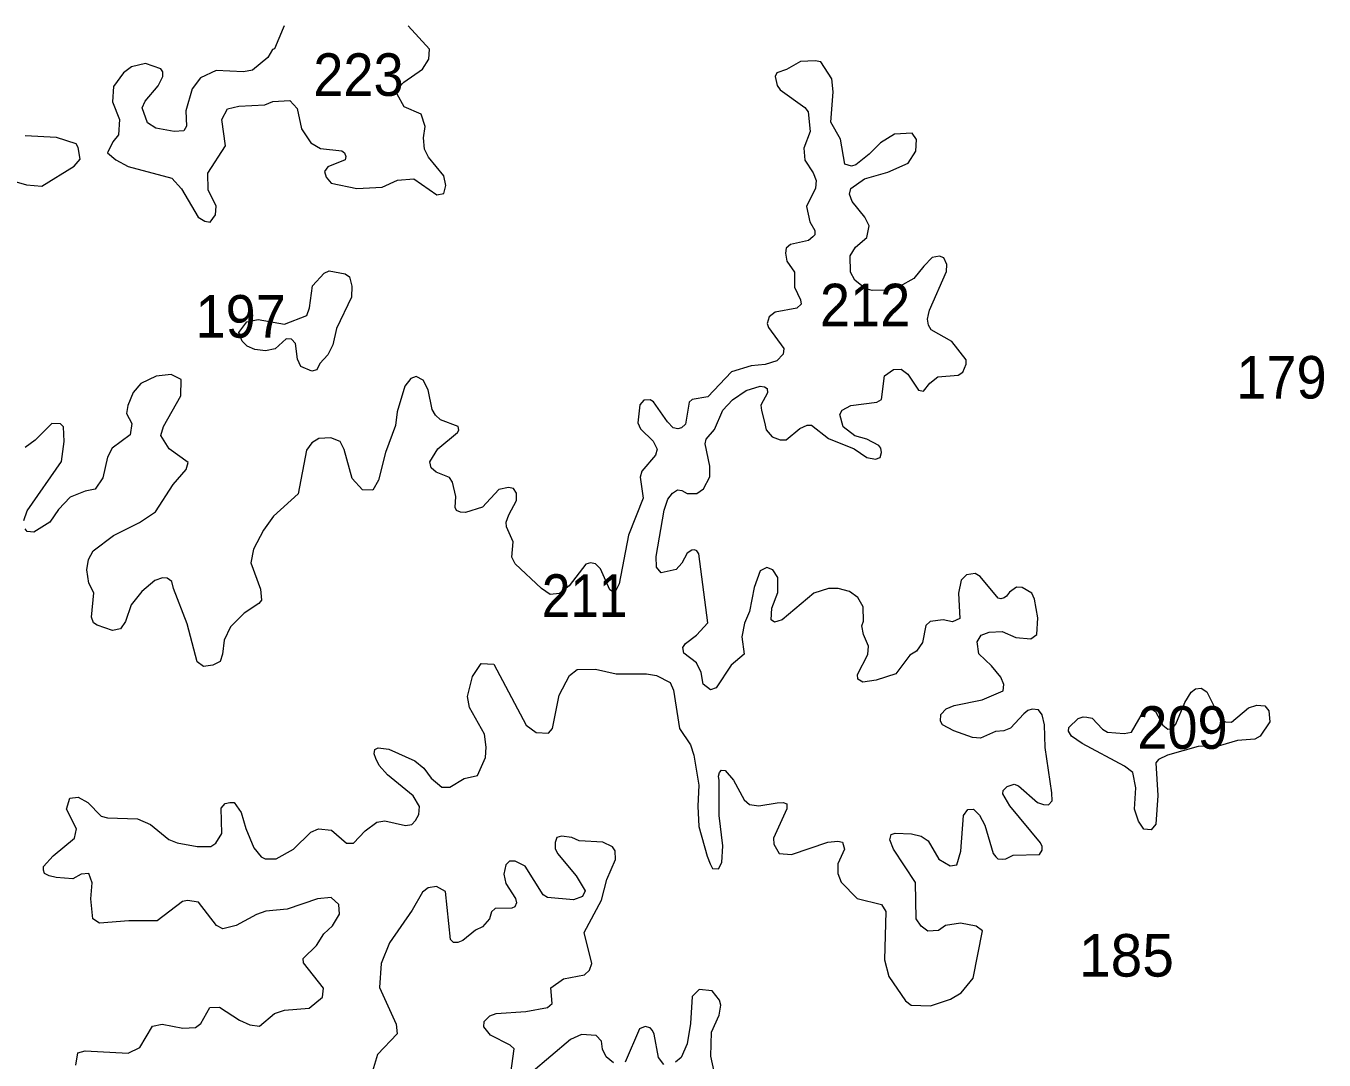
# Model space of a CAD drawing. Extents: x 499.9 to 555.3, y 9281.5 to 9336.8.
# Drawn here: x 513.527 to 518.403, y 9332.901 to 9336.786 of the extents above; entities that cross this region are included whole.
import ezdxf

# ---------------------------------------------------------------- set-up
doc = ezdxf.new("R2010")
doc.units = 0
doc.header["$LTSCALE"] = 0.064
doc.layers.add('2', color=7, linetype='Continuous', lineweight=13)
doc.layers.add('21', color=7, linetype='Continuous')

msp = doc.modelspace()

# ---------------------------------------------------------------- linework, layer by layer
at = {"layer": '2'}
for points in [[(514.4968, 9336.7863), (514.4936, 9336.7786), (514.4607, 9336.6999), (514.4538, 9336.6981), (514.4355, 9336.6676), (514.3785, 9336.6198), (514.3449, 9336.6142), (514.2413, 9336.6189), (514.1825, 9336.5908), (514.1514, 9336.5498), (514.1278, 9336.4669), (514.1306, 9336.4097), (514.1209, 9336.3925), (514.0837, 9336.3899), (514.0147, 9336.4028), (513.9839, 9336.422), (513.964, 9336.4782), (513.9747, 9336.5037), (514.024, 9336.5618), (514.0414, 9336.5967), (514.0414, 9336.6141), (514.0334, 9336.6254), (513.9764, 9336.6458), (513.9235, 9336.6327), (513.8932, 9336.6104), (513.8558, 9336.559), (513.8523, 9336.501), (513.8791, 9336.4344), (513.8743, 9336.3772), (513.8535, 9336.3509), (513.8341, 9336.3099), (513.8651, 9336.2833), (513.9118, 9336.2588), (514.075, 9336.2145), (514.112, 9336.1742), (514.1735, 9336.0674), (514.1993, 9336.0526), (514.2191, 9336.0496), (514.2388, 9336.0764), (514.2419, 9336.1089), (514.212, 9336.171), (514.2105, 9336.2331), (514.2769, 9336.3358), (514.2629, 9336.4346), (514.284, 9336.4752), (514.3273, 9336.4853), (514.4239, 9336.49), (514.4547, 9336.5029), (514.518, 9336.5068), (514.5458, 9336.4759), (514.5628, 9336.3994), (514.5969, 9336.3474), (514.633, 9336.3263), (514.7139, 9336.3165), (514.7234, 9336.309), (514.7282, 9336.2955), (514.7267, 9336.283), (514.6615, 9336.2574), (514.6486, 9336.2392), (514.6543, 9336.2188), (514.6731, 9336.196), (514.7706, 9336.1752), (514.8652, 9336.1801), (514.9234, 9336.2071), (514.9838, 9336.2116), (515.0699, 9336.1519), (515.0966, 9336.1562), (515.1047, 9336.1863), (515.0966, 9336.2236), (515.0391, 9336.2929), (515.0238, 9336.3231), (515.0205, 9336.3662), (515.0267, 9336.4089), (515.0121, 9336.4548), (514.9477, 9336.4825), (514.9218, 9336.5305), (514.9264, 9336.5537), (514.9462, 9336.5745), (515.0167, 9336.6234), (515.0399, 9336.6619), (515.0432, 9336.6987), (514.963, 9336.7862)], [(516.7307, 9335.21), (516.6859, 9335.2339), (516.6406, 9335.2463), (516.5968, 9335.2803), (516.5836, 9335.3269), (516.5932, 9335.3425), (516.6256, 9335.3602), (516.7236, 9335.3724), (516.7406, 9335.3826), (516.7517, 9335.4714), (516.7856, 9335.4951), (516.815, 9335.4967), (516.8395, 9335.4777), (516.8798, 9335.4185), (516.8978, 9335.4146), (516.9221, 9335.4439), (516.9527, 9335.468), (517.0288, 9335.4741), (517.0464, 9335.486), (517.0592, 9335.5159), (517.059, 9335.532), (517.0052, 9335.6006), (516.9271, 9335.6442), (516.9172, 9335.6617), (516.9133, 9335.685), (516.9169, 9335.7026), (516.9205, 9335.7185), (516.9844, 9335.8638), (516.9858, 9335.8901), (516.9747, 9335.9152), (516.9583, 9335.9217), (516.9315, 9335.9167), (516.9002, 9335.8837), (516.862, 9335.8376), (516.8086, 9335.8072), (516.7546, 9335.7941), (516.7058, 9335.7925), (516.6796, 9335.8003), (516.6401, 9335.831), (516.6245, 9335.8608), (516.6235, 9335.9223), (516.6432, 9335.9552), (516.6854, 9335.9913), (516.6946, 9336.0357), (516.6774, 9336.0678), (516.6309, 9336.1263), (516.6201, 9336.1542), (516.6258, 9336.1753), (516.6764, 9336.2118), (516.7641, 9336.2368), (516.8411, 9336.2706), (516.8694, 9336.316), (516.8726, 9336.3601), (516.8562, 9336.3833), (516.7891, 9336.3802), (516.7368, 9336.3472), (516.6948, 9336.304), (516.6439, 9336.2643), (516.628, 9336.2597), (516.6032, 9336.2675), (516.5864, 9336.3612), (516.5502, 9336.425), (516.5595, 9336.5387), (516.5544, 9336.5873), (516.5125, 9336.6509), (516.4919, 9336.6556), (516.4366, 9336.6529), (516.3844, 9336.6224), (516.3476, 9336.6103), (516.3417, 9336.5967), (516.3482, 9336.562), (516.3606, 9336.5462), (516.4523, 9336.4804), (516.4654, 9336.4638), (516.4733, 9336.3901), (516.4485, 9336.3271), (516.453, 9336.2824), (516.4843, 9336.2346), (516.4956, 9336.2052), (516.4925, 9336.1767), (516.4594, 9336.1079), (516.4717, 9336.05), (516.4903, 9336.0183), (516.4899, 9336.002), (516.4822, 9335.9934), (516.4662, 9335.9808), (516.399, 9335.9648), (516.3829, 9335.9519), (516.3806, 9335.933), (516.3856, 9335.9032), (516.4143, 9335.8613), (516.4134, 9335.8043), (516.4368, 9335.7567), (516.4383, 9335.7413), (516.4229, 9335.726)], [(513.4512, 9336.2115), (513.5293, 9336.1891), (513.5873, 9336.1847), (513.7089, 9336.2594), (513.7312, 9336.2862), (513.724, 9336.3296), (513.7153, 9336.3428), (513.6422, 9336.3675), (513.5245, 9336.374)], [(516.4229, 9335.726), (516.3418, 9335.711), (516.3184, 9335.6933), (516.3115, 9335.6689), (516.3157, 9335.6528), (516.3743, 9335.574)], [(516.3743, 9335.574), (516.3718, 9335.5528), (516.3475, 9335.5282), (516.3033, 9335.5147), (516.2515, 9335.5095), (516.1774, 9335.4864), (516.0878, 9335.3929), (516.0294, 9335.3833), (516.018, 9335.3732), (516.0043, 9335.2902), (515.9898, 9335.2758), (515.9754, 9335.2721), (515.9581, 9335.2758), (515.9368, 9335.2988), (515.8846, 9335.3742), (515.8722, 9335.3815), (515.8484, 9335.3804), (515.8327, 9335.3622), (515.8249, 9335.295), (515.836, 9335.2721), (515.883, 9335.2263), (515.8986, 9335.1962), (515.8921, 9335.1734), (515.8404, 9335.1139), (515.8342, 9335.0911), (515.846, 9335.0124), (515.7902, 9334.8728), (515.7557, 9334.6908), (515.7425, 9334.6657), (515.7338, 9334.6594), (515.7198, 9334.6672), (515.6855, 9334.7471), (515.6664, 9334.765), (515.6482, 9334.769), (515.6296, 9334.7641), (515.5673, 9334.6833), (515.5313, 9334.6537), (515.4957, 9334.6508), (515.463, 9334.6726), (515.3643, 9334.7651), (515.3519, 9334.7904), (515.3577, 9334.8476), (515.3318, 9334.9043), (515.3313, 9334.9224), (515.341, 9334.9495), (515.3696, 9335.0029), (515.37, 9335.0304), (515.359, 9335.0487), (515.3394, 9335.0523), (515.304, 9335.0446), (515.2421, 9334.9788), (515.1781, 9334.9578), (515.1591, 9334.9597), (515.1448, 9334.9654), (515.1391, 9334.9766), (515.1413, 9335.0179), (515.1299, 9335.0725), (515.1183, 9335.0897), (515.0679, 9335.1094), (515.0493, 9335.1267), (515.0443, 9335.1481), (515.0743, 9335.1973), (515.1486, 9335.2585), (515.1532, 9335.2677), (515.151, 9335.2811), (515.0839, 9335.3062), (515.0654, 9335.3238), (515.0532, 9335.3458), (515.0378, 9335.419), (515.0196, 9335.4555), (514.9925, 9335.4687), (514.9723, 9335.4623), (514.95, 9335.433), (514.922, 9335.337), (514.9151, 9335.2846), (514.8773, 9335.1834), (514.8519, 9335.0793), (514.8307, 9335.0424), (514.7915, 9335.0429), (514.7528, 9335.0865), (514.723, 9335.1954), (514.7077, 9335.225), (514.673, 9335.2389), (514.6267, 9335.2359), (514.6009, 9335.2202), (514.5811, 9335.1922), (514.5494, 9335.0284), (514.4571, 9334.9447), (514.4189, 9334.8922), (514.3824, 9334.8206), (514.3716, 9334.7689), (514.4085, 9334.6697), (514.4118, 9334.6292), (514.4021, 9334.6164), (514.3467, 9334.5796)], [(514.2292, 9334.3849), (514.1936, 9334.38), (514.17, 9334.3974), (514.1323, 9334.5404), (514.0813, 9334.6725), (514.0749, 9334.6995), (514.0583, 9334.712), (514.0397, 9334.7133), (514.0116, 9334.7025), (513.9621, 9334.6612), (513.9225, 9334.612), (513.9007, 9334.5485), (513.8825, 9334.5206), (513.8523, 9334.5152), (513.795, 9334.5347), (513.7807, 9334.5439), (513.7737, 9334.5648), (513.7822, 9334.6569), (513.7633, 9334.6933), (513.7554, 9334.7434), (513.7623, 9334.7818), (513.7793, 9334.8141), (513.8561, 9334.8719), (513.9534, 9334.9205), (514.0141, 9334.9603), (514.0802, 9335.0639), (514.129, 9335.1199), (514.1363, 9335.1456), (514.0657, 9335.1979), (514.0338, 9335.2482), (514.0434, 9335.282), (514.109, 9335.3971), (514.1099, 9335.4586), (514.0727, 9335.4762), (514.0168, 9335.47), (513.9591, 9335.4435), (513.9301, 9335.4096), (513.9098, 9335.3603), (513.9052, 9335.3299), (513.9251, 9335.2921), (513.9189, 9335.25), (513.8505, 9335.2002), (513.833, 9335.1668), (513.8157, 9335.0888), (513.7869, 9335.0456), (513.7497, 9335.0383), (513.6932, 9335.0162), (513.6491, 9334.9692), (513.617, 9334.9215), (513.5569, 9334.8847), (513.5314, 9334.8868), (513.5247, 9334.8971)], [(517.0403, 9334.7043), (517.0296, 9334.6552), (517.0343, 9334.5604), (517.0067, 9334.5471), (516.9717, 9334.5546), (516.9229, 9334.549), (516.9077, 9334.5341), (516.8948, 9334.4699), (516.8718, 9334.4377), (516.8473, 9334.4221), (516.7941, 9334.352), (516.7209, 9334.3289), (516.6707, 9334.3209), (516.6522, 9334.3325), (516.6504, 9334.3496), (516.6897, 9334.4242), (516.6916, 9334.4561), (516.6725, 9334.5), (516.6665, 9334.5324), (516.6728, 9334.5505), (516.6723, 9334.604), (516.6521, 9334.6385), (516.6208, 9334.6615), (516.5778, 9334.6723), (516.5413, 9334.6723), (516.4864, 9334.6549), (516.3669, 9334.555), (516.3511, 9334.5505), (516.3388, 9334.5467), (516.3264, 9334.5553), (516.3291, 9334.5984), (516.3507, 9334.6575), (516.351, 9334.714), (516.333, 9334.743), (516.31, 9334.7514), (516.2855, 9334.7388), (516.2621, 9334.6763), (516.2445, 9334.5858), (516.2264, 9334.5419), (516.2159, 9334.4908), (516.2248, 9334.4262), (516.176, 9334.3844), (516.1194, 9334.2998), (516.098, 9334.2925), (516.0711, 9334.313), (516.0631, 9334.3568), (516.046, 9334.3929), (515.9988, 9334.4297), (515.995, 9334.4506), (516.0047, 9334.4662), (516.0454, 9334.4975), (516.088, 9334.5438), (516.0547, 9334.8029), (516.0476, 9334.8144), (516.0385, 9334.8183), (516.028, 9334.8172), (516.0109, 9334.806), (515.9908, 9334.7675), (515.9688, 9334.7437), (515.9136, 9334.7317), (515.8957, 9334.7523), (515.8945, 9334.7927), (515.9245, 9334.967), (515.9375, 9335.0083), (515.9559, 9335.0313), (515.974, 9335.0437), (515.9906, 9335.0415), (516.0105, 9335.0293), (516.0473, 9335.0291), (516.0724, 9335.0467), (516.0963, 9335.0929), (516.0962, 9335.1325), (516.0779, 9335.2159), (516.0815, 9335.2339), (516.1132, 9335.2701), (516.1443, 9335.3425), (516.1814, 9335.3813), (516.2326, 9335.4168), (516.2854, 9335.4331), (516.3011, 9335.4308), (516.3107, 9335.4245), (516.3124, 9335.4082), (516.2875, 9335.3618), (516.2893, 9335.3419), (516.3014, 9335.298), (516.3079, 9335.269), (516.3296, 9335.2422), (516.3606, 9335.2313), (516.3821, 9335.2313), (516.4338, 9335.274), (516.4617, 9335.2865), (516.4777, 9335.2868), (516.5412, 9335.2357), (516.6377, 9335.197), (516.6853, 9335.1645)], [(513.5197, 9334.9284), (513.5314, 9334.9644), (513.6611, 9335.1502), (513.6708, 9335.2248), (513.6678, 9335.2806), (513.6571, 9335.2915), (513.6243, 9335.2928), (513.5617, 9335.2301), (513.5243, 9335.202)], [(516.6853, 9335.1645), (516.7175, 9335.1583), (516.7355, 9335.1644), (516.741, 9335.1831), (516.7386, 9335.2), (516.7307, 9335.21)], [(517.1894, 9334.634), (517.1783, 9334.636), (517.1117, 9334.7184), (517.0918, 9334.7295), (517.0604, 9334.7244), (517.0403, 9334.7043)], [(516.7568, 9333.4588), (516.7521, 9333.2775), (516.768, 9333.2156), (516.8312, 9333.123), (516.8523, 9333.1076), (516.9247, 9333.1051), (516.9997, 9333.1301), (517.0397, 9333.154), (517.0845, 9333.2085), (517.1195, 9333.3866), (517.0961, 9333.4038), (517.0367, 9333.4152), (516.9815, 9333.407), (516.9542, 9333.3884), (516.9145, 9333.3853), (516.8896, 9333.4037), (516.8704, 9333.4321), (516.8679, 9333.568), (516.786, 9333.6937), (516.7724, 9333.7287), (516.7769, 9333.7479), (516.7916, 9333.7529), (516.853, 9333.7514), (516.8893, 9333.7422), (516.9153, 9333.7251), (516.9557, 9333.6561), (516.9986, 9333.6311), (517.0233, 9333.6348), (517.0387, 9333.686), (517.0484, 9333.8194), (517.0653, 9333.8426), (517.0864, 9333.8433), (517.1081, 9333.8215), (517.1289, 9333.7836), (517.1598, 9333.6765), (517.1695, 9333.6642), (517.1776, 9333.6576), (517.1943, 9333.6553), (517.2072, 9333.6574), (517.2345, 9333.6713), (517.3334, 9333.6728), (517.3435, 9333.6892), (517.344, 9333.7031), (517.3383, 9333.7174), (517.2223, 9333.8563), (517.1967, 9333.9008), (517.1976, 9333.9141), (517.2122, 9333.929), (517.2384, 9333.9372), (517.2557, 9333.9312), (517.3271, 9333.8689), (517.3489, 9333.8606), (517.3678, 9333.8597), (517.3818, 9333.8747), (517.3802, 9333.9055), (517.3548, 9334.0754), (517.3531, 9334.1606), (517.3435, 9334.1975), (517.33, 9334.2165), (517.3071, 9334.2198), (517.2898, 9334.2143), (517.2757, 9334.202), (517.2251, 9334.1474), (517.2003, 9334.1384), (517.1693, 9334.1356), (517.1129, 9334.1105), (517.0822, 9334.1133), (517.0128, 9334.1381), (516.9702, 9334.1606), (516.9622, 9334.1741), (516.964, 9334.1998), (516.9829, 9334.2211), (517.0139, 9334.2333), (517.1188, 9334.2542), (517.1974, 9334.2877), (517.2005, 9334.312), (517.1884, 9334.3392), (517.1536, 9334.3824), (517.1057, 9334.4278), (517.0993, 9334.472), (517.1147, 9334.4968), (517.1453, 9334.5088), (517.1935, 9334.5115), (517.2456, 9334.4881), (517.3017, 9334.4837), (517.324, 9334.5), (517.3282, 9334.5627), (517.3156, 9334.6321), (517.3054, 9334.6554), (517.2692, 9334.6766), (517.2478, 9334.6772), (517.2217, 9334.6596), (517.2102, 9334.644), (517.2012, 9334.6375), (517.1894, 9334.634)], [(514.3467, 9334.5796), (514.2955, 9334.5287), (514.272, 9334.4786), (514.2659, 9334.4259), (514.2562, 9334.3991), (514.2292, 9334.3849)], [(514.2599, 9333.8474), (514.276, 9333.8649), (514.2935, 9333.8682), (514.3099, 9333.8686), (514.3356, 9333.8312), (514.3526, 9333.7716), (514.3831, 9333.6986), (514.411, 9333.6652), (514.4254, 9333.6574), (514.4666, 9333.6574), (514.5318, 9333.6938), (514.5972, 9333.7572), (514.6259, 9333.7699), (514.6745, 9333.7654), (514.7314, 9333.7163), (514.7571, 9333.7162), (514.8015, 9333.7627), (514.8455, 9333.7953), (514.875, 9333.8), (514.9523, 9333.7826), (514.9763, 9333.7866), (514.9902, 9333.8005), (515.0035, 9333.8238), (515.0057, 9333.8536), (514.9817, 9333.8932), (514.8852, 9333.9723), (514.8539, 9334.0083), (514.8411, 9334.0338), (514.835, 9334.0521), (514.8371, 9334.0676), (514.85, 9334.0746), (514.8899, 9334.0691), (514.9879, 9334.0252), (515.0214, 9333.9982), (515.0497, 9333.9606), (515.0891, 9333.9264), (515.119, 9333.9265), (515.1726, 9333.9591), (515.2233, 9333.9707), (515.2527, 9334.0375), (515.2559, 9334.0765), (515.2501, 9334.1256), (515.1938, 9334.2255), (515.186, 9334.2668), (515.2049, 9334.3424), (515.2373, 9334.3904), (515.2849, 9334.3884), (515.4055, 9334.159), (515.4442, 9334.1322), (515.4903, 9334.129), (515.5052, 9334.1469), (515.5305, 9334.2716), (515.5692, 9334.3456), (515.5977, 9334.3679), (515.6659, 9334.3701), (515.7438, 9334.3527), (515.8584, 9334.3525), (515.8958, 9334.3461), (515.9466, 9334.319), (515.9591, 9334.2913), (515.9817, 9334.1464), (516.0227, 9334.086), (516.0359, 9334.0464), (516.0548, 9333.9333), (516.0503, 9333.8554), (516.0551, 9333.779), (516.0863, 9333.6668), (516.0971, 9333.6381), (516.106, 9333.6213), (516.1285, 9333.6198), (516.1414, 9333.6439), (516.1441, 9333.7058), (516.1314, 9333.8204), (516.1314, 9333.9517), (516.1285, 9333.9674), (516.132, 9333.9811), (516.1402, 9333.9896), (516.1538, 9333.9887), (516.1853, 9333.9531), (516.2244, 9333.8783), (516.2454, 9333.8614), (516.2796, 9333.8562), (516.3488, 9333.8681), (516.3713, 9333.8688), (516.3852, 9333.8635), (516.3846, 9333.8446), (516.3353, 9333.7352), (516.3357, 9333.7123), (516.3561, 9333.6767), (516.402, 9333.6732), (516.5396, 9333.7193), (516.5763, 9333.7239), (516.5946, 9333.7199), (516.6019, 9333.694), (516.5771, 9333.6379)], [(513.7141, 9332.8821), (513.7218, 9332.9286), (513.7493, 9332.9362), (513.9111, 9332.9273), (513.9547, 9332.948), (514.0032, 9333.029), (514.0395, 9333.0364), (514.1166, 9333.0206), (514.1646, 9333.0229), (514.1837, 9333.0388), (514.2185, 9333.0985), (514.254, 9333.0996), (514.3297, 9333.051), (514.368, 9333.0334), (514.4044, 9333.0287), (514.461, 9333.0764), (514.4985, 9333.0888), (514.5913, 9333.0959), (514.6409, 9333.1378), (514.6446, 9333.1709), (514.5692, 9333.2666), (514.5686, 9333.2824), (514.6187, 9333.3319), (514.6461, 9333.3747), (514.6792, 9333.4057), (514.705, 9333.4487), (514.702, 9333.4858), (514.6736, 9333.5119), (514.6227, 9333.5074), (514.5088, 9333.4679), (514.4286, 9333.4603), (514.3928, 9333.4482), (514.3163, 9333.407), (514.2671, 9333.3945), (514.2427, 9333.407), (514.1748, 9333.4938), (514.1342, 9333.501), (514.1147, 9333.4972), (514.0202, 9333.4247), (513.9141, 9333.4244), (513.8041, 9333.4156), (513.7788, 9333.4315), (513.7711, 9333.5074), (513.7755, 9333.5664), (513.763, 9333.6021), (513.7346, 9333.5996), (513.7035, 9333.5825), (513.6407, 9333.5869), (513.6139, 9333.5931), (513.5974, 9333.6021), (513.5928, 9333.6145), (513.593, 9333.6278), (513.6294, 9333.6681), (513.7092, 9333.7342), (513.7167, 9333.7701), (513.6791, 9333.844), (513.6925, 9333.8852), (513.7233, 9333.8893), (513.7592, 9333.8692), (513.8101, 9333.8171), (513.8332, 9333.8114), (513.9463, 9333.8076), (513.9955, 9333.7859), (514.0639, 9333.7297), (514.095, 9333.7175)], [(514.095, 9333.7175), (514.1707, 9333.7033), (514.2215, 9333.7035), (514.2405, 9333.7162), (514.2627, 9333.752), (514.2599, 9333.8474)], [(515.3488, 9332.8514), (515.3604, 9332.9429), (515.346, 9332.9572), (515.2721, 9332.9952), (515.2471, 9333.0263), (515.2485, 9333.0465), (515.2695, 9333.0668), (515.2936, 9333.0759), (515.4043, 9333.0836), (515.4857, 9333.099), (515.5041, 9333.1137), (515.4983, 9333.1726), (515.5458, 9333.2066), (515.6252, 9333.2213), (515.6441, 9333.2386), (515.6531, 9333.2634), (515.6241, 9333.3798), (515.6886, 9333.502), (515.7084, 9333.5798), (515.741, 9333.6548), (515.74, 9333.6875), (515.7303, 9333.7025), (515.6945, 9333.7192), (515.6047, 9333.7252), (515.5775, 9333.737), (515.5389, 9333.7423)], [(515.5389, 9333.7423), (515.5214, 9333.737), (515.5147, 9333.7188), (515.5155, 9333.6954), (515.5233, 9333.6766), (515.5939, 9333.5927)], [(515.5939, 9333.5927), (515.6279, 9333.5374), (515.6171, 9333.5158), (515.5839, 9333.503), (515.4856, 9333.5115), (515.4694, 9333.522), (515.4022, 9333.6299), (515.3642, 9333.6489), (515.3432, 9333.6484), (515.3292, 9333.6347), (515.3223, 9333.5994), (515.3301, 9333.5648), (515.3659, 9333.5083), (515.3695, 9333.4921), (515.3636, 9333.4769), (515.3522, 9333.4712), (515.2892, 9333.4703), (515.2759, 9333.4582), (515.2682, 9333.4322), (515.2422, 9333.4015), (515.2152, 9333.3888), (515.1684, 9333.3501), (515.1492, 9333.3427), (515.1329, 9333.3431), (515.1221, 9333.3535), (515.1029, 9333.5343), (515.0697, 9333.5534), (515.0381, 9333.5487), (515.0164, 9333.5315), (514.9774, 9333.4645), (514.8926, 9333.3421), (514.8614, 9333.264), (514.855, 9333.1731), (514.9182, 9333.0355), (514.9214, 9333.0002), (514.8477, 9332.9223), (514.8294, 9332.8589)], [(516.5771, 9333.6379), (516.5772, 9333.6015), (516.5892, 9333.5696), (516.6491, 9333.5084), (516.7409, 9333.4861), (516.7568, 9333.4588)], [(516.1281, 9332.7825), (516.0999, 9332.9153), (516.1026, 9333.0064), (516.1313, 9333.0698), (516.1377, 9333.1074), (516.1327, 9333.1255), (516.1044, 9333.1608), (516.0558, 9333.1667), (516.0301, 9333.1402), (516.0231, 9333.0381), (516.0103, 9332.9617), (515.988, 9332.9108), (515.9663, 9332.8936)], [(515.7337, 9332.8903), (515.7071, 9332.9134), (515.6926, 9332.9419), (515.689, 9332.9721), (515.6693, 9332.9935), (515.6134, 9332.9966), (515.573, 9332.978), (515.4247, 9332.8536)], [(515.9225, 9332.8843), (515.9025, 9332.9103), (515.8866, 9332.9983), (515.8802, 9333.0123), (515.8717, 9333.0219), (515.8532, 9333.0276), (515.8319, 9333.018), (515.7778, 9332.8934)]]:
    msp.add_lwpolyline(points, dxfattribs=at)
for points in [[(514.5048, 9335.6104), (514.4636, 9335.5732), (514.4271, 9335.5655), (514.3865, 9335.5712), (514.3586, 9335.5829), (514.3395, 9335.6022), (514.3271, 9335.6347), (514.3569, 9335.6751), (514.3998, 9335.6832), (514.4985, 9335.6659), (514.5823, 9335.6981), (514.5921, 9335.7271), (514.6038, 9335.8104), (514.6476, 9335.8577), (514.6665, 9335.8659), (514.7259, 9335.8556), (514.7428, 9335.8442), (514.7513, 9335.8085), (514.7499, 9335.7667), (514.6932, 9335.6493), (514.6799, 9335.5878), (514.6611, 9335.5503), (514.6316, 9335.5186), (514.6201, 9335.4938), (514.6005, 9335.4895), (514.5592, 9335.5068), (514.5475, 9335.5342), (514.5391, 9335.5936), (514.5241, 9335.6099)], [(517.6964, 9333.9238), (517.6843, 9333.9814), (517.6536, 9334.0051), (517.4937, 9334.091), (517.4543, 9334.1178), (517.4425, 9334.1367), (517.4441, 9334.1509), (517.4795, 9334.1841), (517.4977, 9334.1904), (517.5119, 9334.1896), (517.532, 9334.1862), (517.5705, 9334.1441), (517.5894, 9334.1324), (517.6515, 9334.1275), (517.679, 9334.1328), (517.7074, 9334.1801), (517.7249, 9334.211), (517.7429, 9334.2195), (517.7603, 9334.217), (517.7697, 9334.2101), (517.7973, 9334.1596), (517.8164, 9334.1448), (517.8306, 9334.1455), (517.8463, 9334.1633), (517.8796, 9334.245), (517.9035, 9334.2829), (517.9197, 9334.2961), (517.9418, 9334.2979), (517.962, 9334.2849), (518.0155, 9334.1799), (518.0332, 9334.1714), (518.0546, 9334.1704), (518.1195, 9334.224), (518.1498, 9334.2343), (518.1805, 9334.2315), (518.1956, 9334.2131), (518.1987, 9334.1717), (518.1624, 9334.1181), (518.1429, 9334.1067), (518.078, 9334.1014), (518.0138, 9334.083), (517.9299, 9334.0788), (517.8153, 9334.0469), (517.781, 9334.0301), (517.7707, 9334.0177), (517.7785, 9333.8951), (517.7706, 9333.7869), (517.7535, 9333.7661), (517.7254, 9333.7683), (517.7059, 9333.7991), (517.6914, 9333.8432)]]:
    msp.add_lwpolyline(points, close=True, dxfattribs=at)

# ---------------------------------------------------------------- texts
at = {"layer": '21'}
for s, width, p in [('223', 0.95, (514.6067, 9336.5235)), ('212', 0.95, (516.5094, 9335.6578)), ('197', 0.95, (514.1643, 9335.6152)), ('179', 0.95, (518.0732, 9335.3864)), ('211', 0.9, (515.4649, 9334.5661)), ('209', 0.95, (517.7014, 9334.0704))]:
    msp.add_text(s, height=0.16, dxfattribs=dict(at, width=width)).set_placement(p)
msp.add_text('185', height=0.16, dxfattribs=at).set_placement((517.4822, 9333.2145))

doc.saveas('drawing.dxf')
